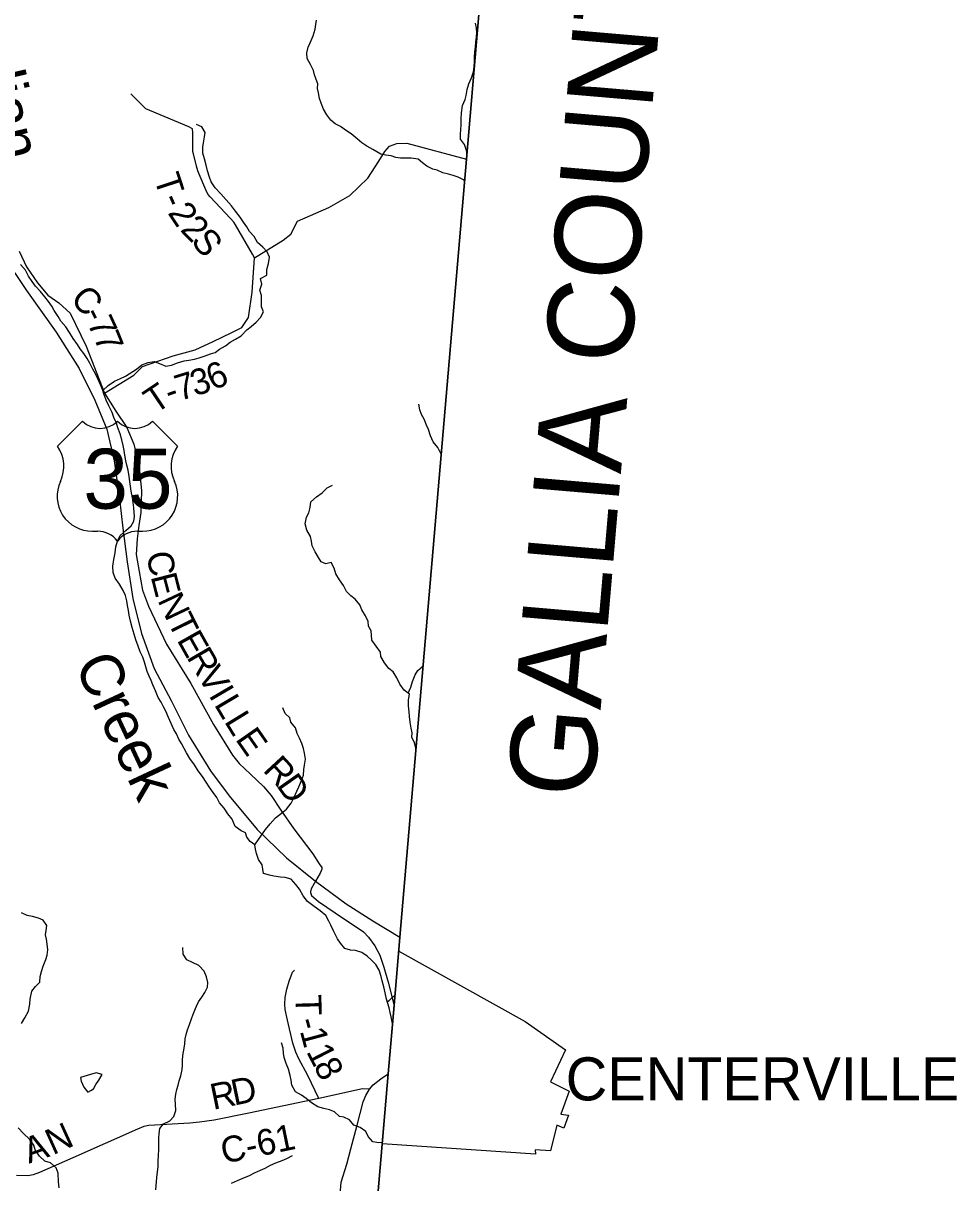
# Model space of a CAD drawing. Extents: x 1715311 to 2083412, y 146837 to 553079.
# Drawn here: x 1978656 to 1989498, y 325907 to 339371 of the extents above; entities that cross this region are included whole.
import ezdxf

# ---------------------------------------------------------------- set-up
doc = ezdxf.new("R2010")
doc.units = 0
for name, color, linetype in [('GM_X_Adjacent_County', 7, 'Continuous'), ('GM_X_Adjacent_County_Text', 7, 'Continuous'), ('GM_X_Corporation', 7, 'Continuous'), ('GM_X_Corporation_Text', 7, 'Continuous'), ('GM_X_County', 7, 'Continuous'), ('GM_X_County_Road', 7, 'Continuous'), ('GM_X_County_Road_Text', 7, 'Continuous'), ('GM_X_Minor_Lake', 7, 'Continuous'), ('GM_X_Minor_River', 7, 'Continuous'), ('GM_X_Minor_River_Text', 7, 'Continuous'), ('GM_X_State_Route', 7, 'Continuous'), ('GM_X_Township', 7, 'Continuous'), ('GM_X_Township_Road', 7, 'Continuous'), ('GM_X_Township_Road_Text', 7, 'Continuous'), ('GM_X_US_Location', 7, 'Continuous'), ('GM_X_US_Route', 7, 'Continuous'), ('GM_X_US_Shield', 7, 'Continuous')]:
    doc.layers.add(name, color=color, linetype=linetype)

msp = doc.modelspace()

# ---------------------------------------------------------------- linework, layer by layer
at = {"layer": 'GM_X_Adjacent_County'}
msp.add_lwpolyline([(1962033, 309585), (1968500, 308993), (1969333, 308914), (1969793, 308868), (1973037, 308564), (1974921, 308385), (1978099, 308006), (1980095, 307768), (1981158, 307641), (1981334, 309560), (1981414, 310431), (1981491, 311280), (1981647, 312985), (1981968, 316494), (1982170, 318699), (1982896, 327174), (1982963, 327965), (1983031, 328758), (1983804, 337792), (1984007, 340156)], dxfattribs=at)
at = {"layer": 'GM_X_Corporation'}
msp.add_lwpolyline([(1982826, 326358), (1983018, 328598), (1984484, 327781), (1984953, 327451), (1984780, 327078), (1984996, 326973), (1984901, 326704), (1984990, 326691), (1984935, 326541), (1984853, 326575), (1984779, 326280), (1984603, 326292), (1984605, 326240)], close=True, dxfattribs=at)
at = {"layer": 'GM_X_County'}
msp.add_lwpolyline([(1984007, 340156), (1983804, 337792), (1983031, 328758), (1982963, 327965), (1982896, 327174), (1982170, 318699), (1981968, 316494), (1981647, 312985), (1981491, 311280), (1981414, 310431), (1981334, 309560), (1981158, 307641), (1980095, 307768), (1978099, 308006), (1974921, 308385), (1973037, 308564), (1969793, 308868), (1969333, 308914), (1968500, 308993), (1962033, 309585)], dxfattribs=at)
at = {"layer": 'GM_X_County_Road'}
for points in [[(1978610, 336723), (1978696, 336543), (1978823, 336358), (1978942, 336213), (1979070, 336123), (1979200, 336004), (1979386, 335621), (1979599, 335077), (1979732, 334866), (1979861, 334675), (1979942, 334484), (1980005, 334216), (1980029, 333941), (1980024, 333688), (1980001, 333538), (1979979, 333386), (1979968, 333201), (1980005, 333005), (1980043, 332790), (1980110, 332604), (1980322, 332162), (1980602, 331703), (1980868, 331229), (1981087, 330872), (1981166, 330776), (1981295, 330653), (1981446, 330510), (1981534, 330403), (1981649, 330233), (1981801, 330016), (1982018, 329728), (1982095, 329612), (1982126, 329569), (1982126, 329549), (1982117, 329528), (1982103, 329502)], [(1982103, 329502), (1982052, 329409), (1981999, 329322), (1981991, 329284), (1981993, 329278)], [(1981993, 329278), (1982004, 329243), (1982086, 329175), (1982280, 329043), (1982610, 328820), (1982668, 328759), (1982738, 328659), (1982798, 328551), (1982846, 328412), (1982894, 328236), (1982944, 328039), (1982963, 327965)], [(1982676, 326996), (1982596, 326997), (1982088, 326887), (1981277, 326717), (1980875, 326636), (1980702, 326612), (1980590, 326601), (1980114, 326571), (1980058, 326563), (1979982, 326532), (1979232, 326199), (1978845, 326026), (1978774, 326000), (1978715, 325990), (1978577, 325991)]]:
    msp.add_lwpolyline(points, dxfattribs=at)
at = {"layer": 'GM_X_Minor_Lake'}
for points in [[(1979442, 326981), (1979471, 326998), (1979501, 327050), (1979536, 327101), (1979574, 327165), (1979502, 327183), (1979437, 327166), (1979322, 327129)], [(1979322, 327129), (1979331, 327088), (1979359, 327016), (1979407, 326960), (1979442, 326981)]]:
    msp.add_lwpolyline(points, dxfattribs=at)
at = {"layer": 'GM_X_Minor_River'}
for points in [[(1983787, 337537), (1983769, 337552), (1983707, 337584), (1983651, 337604), (1983597, 337618), (1983531, 337635), (1983465, 337663), (1983413, 337677), (1983345, 337711), (1983293, 337751), (1983243, 337791), (1983163, 337805), (1983105, 337803), (1983037, 337803), (1982985, 337813), (1982931, 337829), (1982868, 337838), (1982808, 337852), (1982716, 337904), (1982648, 337944), (1982588, 337980), (1982534, 338030), (1982466, 338086), (1982412, 338120), (1982340, 338172), (1982280, 338204), (1982230, 338244), (1982182, 338306), (1982142, 338372), (1982116, 338444), (1982099, 338496), (1982087, 338564), (1982073, 338614), (1982077, 338666), (1982059, 338716), (1982039, 338772), (1982027, 338822), (1981993, 338890), (1981955, 338962), (1981949, 339026), (1981967, 339092), (1981988, 339144), (1982022, 339224), (1982048, 339303), (1982056, 339355), (1982062, 339407)], [(1983813, 337848), (1983804, 337892), (1983780, 337962), (1983736, 338024), (1983736, 338082), (1983740, 338135), (1983744, 338191), (1983744, 338261), (1983745, 338331), (1983759, 338417), (1983789, 338483), (1983801, 338533), (1983811, 338601), (1983831, 338665), (1983862, 338738), (1983887, 338807), (1983893, 338867), (1983897, 338920), (1983897, 338977), (1983900, 339040), (1983907, 339094), (1983914, 339154), (1983920, 339207), (1983924, 339257), (1983920, 339318), (1983907, 339372)], [(1979580, 335107), (1979645, 335164), (1979717, 335213), (1979785, 335245), (1979845, 335273), (1979972, 335353), (1980036, 335406), (1980108, 335432), (1980178, 335444), (1980240, 335420), (1980314, 335388), (1980380, 335402), (1980448, 335426), (1980525, 335451), (1980579, 335457), (1980647, 335471), (1980699, 335485), (1980771, 335507), (1980833, 335531), (1980885, 335549), (1980937, 335586), (1981004, 335624), (1981060, 335666), (1981122, 335702), (1981186, 335742), (1981252, 335812), (1981304, 335851), (1981361, 335899), (1981411, 335953), (1981445, 336019), (1981425, 336079), (1981423, 336147), (1981425, 336211), (1981405, 336273), (1981426, 336340), (1981414, 336408), (1981486, 336446), (1981486, 336512), (1981506, 336582), (1981516, 336654), (1981490, 336716), (1981438, 336772), (1981378, 336826), (1981337, 336896), (1981283, 336954), (1981255, 337008), (1981213, 337060), (1981175, 337120), (1981123, 337188), (1981075, 337252), (1981015, 337320), (1980953, 337388), (1980887, 337458), (1980841, 337530), (1980819, 337584), (1980797, 337656), (1980781, 337724), (1980761, 337796), (1980741, 337862), (1980744, 337930), (1980750, 337980), (1980762, 338050), (1980768, 338100), (1980732, 338168), (1980668, 338196)], [(1979848, 333480), (1979910, 333535), (1979942, 333589), (1979950, 333643), (1979947, 333695), (1979943, 333745), (1979935, 333807), (1979927, 333863), (1979911, 333937), (1979901, 333997), (1979895, 334051), (1979887, 334109), (1979875, 334182), (1979861, 334240), (1979850, 334290), (1979838, 334356), (1979828, 334410), (1979818, 334466), (1979802, 334532), (1979784, 334604), (1979756, 334672), (1979740, 334726), (1979710, 334794), (1979688, 334850), (1979652, 334928), (1979619, 334994), (1979593, 335066), (1979577, 335116), (1979559, 335166), (1979527, 335234), (1979497, 335298), (1979467, 335354), (1979431, 335422), (1979399, 335476), (1979361, 335536), (1979319, 335590), (1979287, 335642), (1979237, 335710), (1979195, 335778), (1979151, 335846), (1979093, 335912), (1979064, 335964), (1979016, 336034), (1978990, 336084), (1978952, 336138), (1978906, 336192), (1978858, 336254), (1978798, 336318), (1978760, 336370), (1978718, 336432), (1978682, 336502), (1978624, 336570)], [(1983514, 334359), (1983473, 334443), (1983417, 334511), (1983385, 334581), (1983361, 334655), (1983341, 334705), (1983311, 334773), (1983283, 334829), (1983261, 334881), (1983250, 334949)], [(1983213, 330836), (1983214, 330958), (1983200, 331014), (1983168, 331080), (1983172, 331130), (1983162, 331186), (1983150, 331254), (1983141, 331322), (1983139, 331374), (1983129, 331444), (1983129, 331514), (1983143, 331580), (1983079, 331626), (1983029, 331696), (1982997, 331772), (1982953, 331838), (1982903, 331878), (1982853, 331944), (1982811, 332018), (1982804, 332068), (1982756, 332138), (1982704, 332208), (1982700, 332265), (1982696, 332315), (1982666, 332371), (1982662, 332423), (1982632, 332491), (1982588, 332561), (1982566, 332619), (1982510, 332683), (1982460, 332723), (1982410, 332771), (1982376, 332841), (1982328, 332909), (1982288, 332977), (1982267, 333043), (1982233, 333109), (1982169, 333095), (1982116, 333117), (1982085, 333169), (1982047, 333233), (1982013, 333301), (1982005, 333357), (1981991, 333411), (1981949, 333483), (1981929, 333559), (1981945, 333635), (1981973, 333687), (1981988, 333749), (1981998, 333813), (1982064, 333873), (1982128, 333918), (1982186, 333976), (1982250, 334008)], [(1982948, 327736), (1982928, 327835), (1982918, 327885), (1982906, 327939), (1982892, 327991), (1982876, 328041), (1982860, 328113), (1982844, 328181), (1982824, 328251), (1982812, 328303), (1982791, 328375), (1982753, 328443), (1982699, 328495), (1982649, 328539), (1982587, 328581), (1982517, 328603), (1982456, 328607), (1982392, 328629), (1982340, 328691), (1982307, 328741), (1982259, 328833), (1982227, 328897), (1982207, 328947), (1982171, 329011), (1982103, 329065), (1982035, 329115), (1981959, 329173), (1981909, 329239), (1981865, 329315), (1981823, 329371), (1981767, 329433), (1981697, 329452), (1981645, 329456), (1981567, 329468), (1981515, 329480), (1981447, 329500), (1981439, 329550), (1981433, 329600), (1981387, 329662), (1981367, 329730), (1981353, 329780), (1981347, 329830), (1981291, 329870), (1981255, 329922), (1981239, 329972), (1981187, 329992), (1981117, 330046), (1981083, 330130), (1981033, 330192), (1980990, 330258), (1980936, 330320), (1980906, 330380), (1980864, 330438), (1980816, 330504), (1980782, 330558), (1980740, 330624), (1980688, 330692), (1980646, 330760), (1980590, 330834), (1980554, 330900), (1980524, 330950), (1980496, 331006), (1980462, 331060), (1980436, 331120), (1980404, 331172), (1980375, 331240), (1980343, 331308), (1980313, 331384), (1980287, 331434), (1980257, 331486), (1980225, 331542), (1980191, 331621), (1980161, 331689), (1980143, 331739), (1980121, 331789), (1980097, 331845), (1980081, 331899), (1980065, 331951), (1980045, 332009), (1980014, 332073), (1979992, 332139), (1979966, 332211), (1979944, 332277), (1979922, 332353), (1979902, 332427), (1979888, 332497), (1979880, 332553), (1979868, 332611), (1979860, 332665), (1979843, 332727), (1979819, 332785), (1979773, 332857), (1979725, 332929), (1979703, 332995), (1979697, 333068), (1979709, 333146), (1979723, 333220), (1979733, 333290), (1979750, 333358), (1979782, 333424), (1979848, 333480)], [(1983126, 331593), (1983159, 331661), (1983177, 331729), (1983210, 331805), (1983240, 331855), (1983292, 331901), (1983305, 331916)], [(1981347, 329830), (1981389, 329894), (1981434, 329959), (1981470, 330009), (1981524, 330077), (1981588, 330143), (1981654, 330199), (1981715, 330244), (1981769, 330314), (1981801, 330376), (1981833, 330454), (1981857, 330506), (1981887, 330578), (1981912, 330641), (1981914, 330707), (1981924, 330757), (1981934, 330827), (1981924, 330897), (1981912, 330949), (1981892, 331007), (1981866, 331071), (1981836, 331123), (1981818, 331189), (1981764, 331255), (1981753, 331307), (1981697, 331357), (1981673, 331421)], [(1978635, 327758), (1978676, 327824), (1978718, 327900), (1978732, 327980), (1978736, 328038), (1978758, 328131), (1978799, 328185), (1978849, 328237), (1978853, 328303), (1978869, 328361), (1978889, 328421), (1978921, 328499), (1978935, 328552), (1978942, 328614), (1978936, 328680), (1978928, 328736), (1978914, 328788), (1978924, 328838), (1978930, 328896), (1978888, 328956), (1978836, 328980), (1978766, 328998), (1978704, 329012), (1978636, 329042)], [(1980198, 325826), (1980210, 325970), (1980216, 326034), (1980223, 326094), (1980223, 326161), (1980227, 326221), (1980233, 326297), (1980233, 326367), (1980231, 326427), (1980237, 326481), (1980243, 326537), (1980284, 326591), (1980358, 326626), (1980404, 326676), (1980430, 326746), (1980426, 326820), (1980422, 326880), (1980428, 326936), (1980439, 326990), (1980457, 327040), (1980469, 327090), (1980487, 327151), (1980501, 327223), (1980505, 327275), (1980505, 327327), (1980511, 327387), (1980526, 327469), (1980532, 327521), (1980538, 327579), (1980548, 327629), (1980566, 327682), (1980588, 327746), (1980614, 327822), (1980637, 327884), (1980669, 327960), (1980693, 328010), (1980729, 328062), (1980767, 328117), (1980795, 328177), (1980801, 328233), (1980786, 328297), (1980756, 328363), (1980696, 328431), (1980624, 328465), (1980556, 328495), (1980516, 328563), (1980512, 328639)], [(1982885, 328014), (1982906, 328025), (1982978, 328095)], [(1982831, 326374), (1982785, 326372), (1982715, 326384), (1982661, 326444), (1982637, 326502), (1982569, 326550), (1982495, 326578), (1982445, 326640), (1982381, 326668), (1982329, 326678), (1982273, 326730), (1982215, 326753), (1982147, 326771), (1982077, 326791), (1982006, 326835), (1981942, 326887), (1981888, 326925), (1981818, 326965), (1981777, 327041), (1981767, 327101), (1981755, 327155), (1981737, 327227), (1981709, 327291), (1981687, 327361), (1981681, 327413), (1981677, 327471), (1981655, 327532)], [(1979075, 325850), (1979067, 325918), (1979063, 326018), (1979039, 326082), (1978975, 326138), (1978909, 326160), (1978845, 326218), (1978795, 326292), (1978779, 326344), (1978731, 326414), (1978661, 326478), (1978597, 326544)], [(1981075, 325904), (1981144, 325934), (1981198, 325958), (1981286, 325994), (1981344, 326023), (1981414, 326053), (1981468, 326077), (1981530, 326111), (1981591, 326139), (1981665, 326166), (1981717, 326188), (1981785, 326224)]]:
    msp.add_lwpolyline(points, dxfattribs=at)
at = {"layer": 'GM_X_State_Route'}
msp.add_lwpolyline([(1982317, 325525), (1982350, 325916), (1982413, 326125), (1982462, 326300), (1982536, 326575), (1982605, 326847), (1982634, 326922), (1982676, 326996), (1982719, 327043), (1982811, 327113), (1982896, 327174)], dxfattribs=at)
at = {"layer": 'GM_X_Township'}
msp.add_lwpolyline([(1984007, 340156), (1983804, 337792), (1983031, 328758), (1982963, 327965), (1982896, 327174), (1982170, 318699), (1981968, 316494), (1981647, 312985), (1981491, 311280), (1981414, 310431), (1981334, 309560), (1981158, 307641), (1980095, 307768), (1978099, 308006), (1974921, 308385), (1973037, 308564), (1969793, 308868), (1969333, 308914), (1968500, 308993), (1962033, 309585)], dxfattribs=at)
at = {"layer": 'GM_X_Township_Road'}
for points in [[(1981343, 336645), (1981319, 336688), (1981123, 337028), (1981103, 337062), (1981063, 337105), (1980827, 337355), (1980799, 337385), (1980776, 337437), (1980699, 337618), (1980683, 337655), (1980669, 337711), (1980633, 337853), (1980626, 337880), (1980626, 337951), (1980625, 338098), (1980624, 338146), (1980579, 338166), (1980126, 338356), (1980082, 338375), (1980047, 338410), (1979942, 338514), (1979908, 338549)], [(1979599, 335077), (1979941, 335284), (1980042, 335384), (1980398, 335507), (1980652, 335580), (1980862, 335674), (1981081, 335778), (1981195, 335839), (1981271, 335953), (1981316, 336248), (1981343, 336645), (1981676, 336850), (1981763, 336920), (1981843, 337074), (1982206, 337231), (1982448, 337371), (1982657, 337572), (1982786, 337768), (1982854, 337882), (1982910, 337942), (1982996, 337974), (1983112, 337978), (1983804, 337792)], [(1982088, 326887), (1981962, 327155), (1981859, 327345), (1981821, 327424), (1981789, 327530), (1981725, 327795), (1981700, 327921), (1981694, 327983), (1981698, 328057), (1981718, 328156), (1981744, 328250), (1981785, 328352), (1981808, 328375)]]:
    msp.add_lwpolyline(points, dxfattribs=at)
at = {"layer": 'GM_X_US_Route'}
msp.add_lwpolyline([(1978419, 336676), (1978693, 336266), (1979040, 335782), (1979308, 335362), (1979487, 334995), (1979628, 334657), (1979711, 334288), (1979776, 333849), (1979815, 333508), (1979864, 333117), (1979928, 332691), (1980029, 332286), (1980178, 331877), (1980377, 331500), (1980577, 331105), (1980832, 330691), (1981049, 330401), (1981375, 330011), (1981714, 329679), (1982052, 329409), (1982406, 329147), (1982718, 328950), (1983031, 328758)], dxfattribs=at)
at = {"layer": 'GM_X_US_Shield'}
for p, q in [((1979345, 334749), (1979055, 334459)), ((1980447, 334459), (1980157, 334749)), ((1979461, 333473), (1979519, 333473)), ((1979983, 333473), (1980041, 333473))]:
    msp.add_line(p, q, dxfattribs=at)
for centre, radius, start, end in [((1979548, 334956), 290, 225.573, 314.427), ((1979954, 334956), 290, 225.573, 314.427), ((1978722, 334226), 406, 334.5471, 35.0009), ((1980780, 334226), 406, 144.9991, 205.4529), ((1979456, 333879), 406, 154.8319, 270.6383), ((1980045, 333879), 406, 269.3617, 25.1681), ((1979519, 333183), 290, 36.8699, 90), ((1979983, 333183), 290, 90, 143.1301)]:
    msp.add_arc(centre, radius, start, end, dxfattribs=at)

# ---------------------------------------------------------------- texts
at = {"layer": 'GM_X_Adjacent_County_Text'}
msp.add_text('GALLIA COUNTY', height=1000, rotation=85.0994, dxfattribs=at).set_placement((1985272, 330355))
at = {"layer": 'GM_X_Corporation_Text'}
msp.add_text('CENTERVILLE', height=500, rotation=0, dxfattribs=at).set_placement((1984956, 326864))
at = {"layer": 'GM_X_County_Road_Text'}
for s, rotation, p in [('C', 311.6979, (1979192, 336162)), ('7', 294.7431, (1979396, 335890)), ('-', 296.6881, (1979343, 335997)), ('7', 291.9947, (1979471, 335727)), ('C', 280.0032, (1980087, 333215)), ('E', 284.3448, (1980135, 332948)), ('N', 295.1706, (1980212, 332672)), ('T', 296.4131, (1980327, 332427)), ('E', 299.364, (1980435, 332211)), ('R', 300.295, (1980548, 332011)), ('V', 300.3219, (1980672, 331798)), ('I', 300.3469, (1980805, 331570)), ('L', 300.6352, (1980868, 331462)), ('L', 301.4997, (1980985, 331265)), ('E', 304.8574, (1981113, 331058)), ('R', 312.8744, (1981430, 330693)), ('D', 305.1583, (1981590, 330521)), ('R', 11.4768, (1980862, 326754)), ('D', 11.7719, (1981105, 326803)), ('N', 24.4129, (1979001, 326226)), ('C-61', 11.6438, (1980984, 326128)), ('A', 19.0692, (1978723, 326128))]:
    msp.add_text(s, height=300, rotation=rotation, dxfattribs=at).set_placement(p)
at = {"layer": 'GM_X_Minor_River_Text'}
for s, height, rotation, p in [('Indian', 499.9, 283.0014, (1977986, 339521)), ('Creek', 500, 294.9984, (1979245, 331926))]:
    msp.add_text(s, height=height, rotation=rotation, dxfattribs=at).set_placement(p)
at = {"layer": 'GM_X_Township_Road_Text'}
for s, rotation, p in [('T', 288.2059, (1980171, 337573)), ('2', 303.6156, (1980329, 337168)), ('-', 293.8968, (1980253, 337329)), ('2', 314.4375, (1980470, 336966)), ('S', 308.5522, (1980594, 336840)), ('6', 23.3028, (1980860, 335103)), ('7', 17.115, (1980471, 334983)), ('3', 16.4894, (1980647, 335038)), ('T', 33.9896, (1980189, 334827)), ('-', 19.3656, (1980357, 334944)), ('T', 271.5252, (1981818, 328091)), ('1', 285.1442, (1981867, 327672)), ('-', 285.2494, (1981835, 327790)), ('1', 297.1029, (1981939, 327432)), ('8', 296.6582, (1982023, 327269))]:
    msp.add_text(s, height=300, rotation=rotation, dxfattribs=at).set_placement(p)
at = {"layer": 'GM_X_US_Location'}
for s in ['0', '/']:
    msp.add_text(s, height=1, dxfattribs=at).set_placement((1979751, 334076))
msp.add_text('35', height=1, rotation=0, dxfattribs=at).set_placement((1979544, 333869))
at = {"layer": 'GM_X_US_Shield'}
msp.add_text('35', height=696.1, dxfattribs=at).set_placement((1979355, 333734))

doc.saveas('drawing.dxf')
